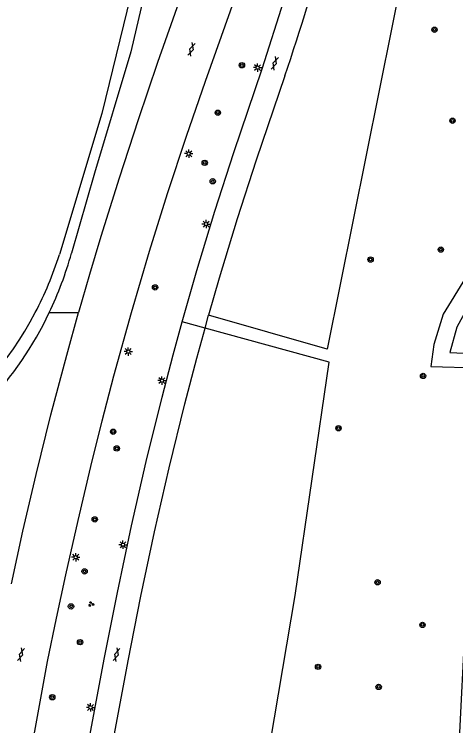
# Model space of a CAD drawing. Extents: x 131000 to 133014, y 396499 to 399001.
# Drawn here: x 131185.3 to 131251.5, y 397938.2 to 398044.7 of the extents above; entities that cross this region are included whole.
import ezdxf

# ---------------------------------------------------------------- set-up
doc = ezdxf.new("R2010")
doc.units = 0
for name, color, linetype in [('gg-knt-onverhard', 7, 'Continuous'), ('gg-knt-verharding', 7, 'Continuous'), ('gt-grn-groengrens', 7, 'Continuous'), ('gt-grn-weggrens', 7, 'Continuous'), ('gt-symb-boom', 7, 'Continuous'), ('gt-symb-gesloten verharding', 7, 'Continuous'), ('gt-symb-groenvak', 7, 'Continuous'), ('gt-symb-lichtmast', 7, 'Continuous')]:
    doc.layers.add(name, color=color, linetype=linetype)

# ---------------------------------------------------------------- blocks, each defined once
blk = doc.blocks.new('gt0-BOOM')
at = {"layer": 'gt-symb-boom'}
for radius in [0.4, 0.2]:
    blk.add_circle((0, 0), radius, dxfattribs=at)
blk = doc.blocks.new('gt0-LMAST')
at = {"layer": 'gt-symb-lichtmast'}
for p, q in [((-0.18, 0.17), (-0.45, 0.44)), ((-0.01, 0.25), (-0.01, 0.62)), ((0.17, 0.17), (0.44, 0.44)), ((-0.26, 0), (-0.63, 0)), ((-0.18, -0.18), (-0.45, -0.45)), ((-0.01, -0.25), (-0.01, -0.63)), ((0.44, -0.45), (0.17, -0.18)), ((0.24, 0), (0.62, 0))]:
    blk.add_line(p, q, dxfattribs=at)
blk.add_circle((-0.01, 0), 0.25, dxfattribs=at)
blk = doc.blocks.new('gt0-GESVH1')
at = {"layer": 'gt-symb-gesloten verharding'}
for p, q in [((-0.99, -0.26), (0.01, 0.24)), ((0.01, -0.26), (-0.99, 0.24)), ((0.01, 0.24), (1.01, -0.26)), ((1.01, 0.24), (0.01, -0.26))]:
    blk.add_line(p, q, dxfattribs=at)
blk = doc.blocks.new('gt0-GRVAK')
at = {"layer": 'gt-symb-groenvak'}
for p, q in [((-0.11, 0.19), (-0.23, 0.24)), ((-0.18, 0.15), (0.09, 0.15)), ((-0.09, 0.21), (-0.16, 0.32)), ((-0.05, 0.21), (-0.05, 0.39)), ((0, 0.21), (0.06, 0.32)), ((0.02, 0.19), (0.13, 0.24)), ((0.26, -0.05), (0.2, 0.06)), ((0.3, -0.05), (0.3, 0.13)), ((0.35, -0.05), (0.41, 0.06)), ((-0.24, -0.23), (-0.36, -0.18)), ((-0.32, -0.26), (-0.05, -0.26)), ((-0.23, -0.21), (-0.29, -0.09)), ((-0.18, -0.2), (-0.18, -0.02)), ((-0.14, -0.21), (-0.07, -0.09)), ((-0.12, -0.23), (0, -0.18)), ((0.24, -0.07), (0.12, -0.02)), ((0.17, -0.11), (0.44, -0.11)), ((0.37, -0.07), (0.49, -0.02))]:
    blk.add_line(p, q, dxfattribs=at)

msp = doc.modelspace()

# ---------------------------------------------------------------- linework, layer by layer
at = {"layer": 'gg-knt-onverhard'}
for points in [[(131212.44, 398089.86), (131209.71, 398076), (131198.46, 398029.79), (131192.08, 398008.68)], [(131213.92, 398088.93), (131211.26, 398075.47), (131202.79, 398039.03), (131197.35, 398020.9), (131193.89, 398008.89)]]:
    msp.add_lwpolyline(points, dxfattribs=at)
for centre, radius, start, end in [((131141.46, 398023.47), 54.42, 334.4486, 344.4605), ((131142.05, 398024.32), 52.41, 332.3497, 342.6393), ((131141.46, 398023.47), 54.42, 299.6768, 334.4499), ((131142.16, 398024.28), 52.29, 304.5357, 332.3374)]:
    msp.add_arc(centre, radius, start, end, dxfattribs=at)
at = {"layer": 'gg-knt-verharding'}
msp.add_line((131213.9, 397997.68), (131214.43, 397999.64), dxfattribs=at)
for points in [[(131168.64, 397830.04), (131174.07, 397858.87), (131190.32, 397947.77), (131191.64, 397954.28), (131193.03, 397960.77), (131194.88, 397968.89), (131196.81, 397976.99), (131198.48, 397983.78), (131200.24, 397990.54), (131202.86, 398000), (131205.57, 398009.21), (131208.3, 398017.83), (131211.15, 398026.42), (131213.97, 398034.65), (131219.3, 398049.71), (131221.57, 398056.62), (131223.41, 398062.78), (131225.1, 398068.98), (131226.24, 398073.75), (131227.26, 398078.54), (131228.61, 398085.21), (131229.87, 398091.9), (131234.21, 398114.22), (131238.37, 398133.91)], [(131220.58, 398084.09), (131220.01, 398081.21), (131218.42, 398073.94), (131216.72, 398067.48), (131214.86, 398061.07), (131213.32, 398056.18), (131211.66, 398051.33), (131206.8, 398037.46), (131203.9, 398028.87), (131201.04, 398020.15), (131198.3, 398011.39), (131196.61, 398005.7), (131194.96, 398000)], [(131210.48, 397998.61), (131210.86, 398000), (131212.66, 398006.3), (131215.35, 398015.17), (131218.2, 398023.98), (131222.46, 398036.51), (131225.7, 398046.67)], [(131225.87, 398035.43), (131221.58, 398022.84), (131218.71, 398014.02), (131216.01, 398005.15), (131214.43, 397999.64)], [(131184.92, 397959.39), (131186.62, 397967.29), (131188.58, 397975.75), (131190.82, 397984.7), (131193.19, 397993.62), (131194.96, 398000)], [(131177.04, 397832.34), (131198.8, 397948.11), (131200.77, 397958.11), (131202.89, 397968.07), (131205.1, 397977.72), (131207.47, 397987.33), (131209.13, 397993.67), (131210.48, 397998.61)], [(131185.7, 397858.91), (131202.4, 397947.86), (131204.3, 397957.55), (131206.35, 397967.2), (131208.54, 397976.79), (131210.88, 397986.34), (131212.66, 397993.18), (131213.9, 397997.68)]]:
    msp.add_lwpolyline(points, dxfattribs=at)
msp.add_arc((130739.16, 398198.17), 513.2, 341.5124, 343.9828, dxfattribs=at)
at = {"layer": 'gt-grn-groengrens'}
msp.add_line((131190.55, 398000), (131194.96, 398000), dxfattribs=at)
for points in [[(131244.74, 398093.26), (131250.46, 398090.85), (131248.95, 398079.71), (131247.24, 398075.31), (131247.89, 398068.39), (131246.86, 398060.65), (131243.88, 398052.67), (131232.18, 397994.55), (131214.43, 397999.64)], [(131273.19, 398031.18), (131265.15, 398023.04), (131264.38, 398022.15), (131252.94, 398005.19), (131249.57, 397999.78), (131248.21, 397995.21), (131247.73, 397991.96), (131254.79, 397991.72), (131251.95, 397935.16), (131243.66, 397935.35), (131241.6, 397932.93), (131237.21, 397926.66), (131232.8, 397914.66), (131232.15, 397910.02), (131231.11, 397898.58), (131236.48, 397898.46)], [(131269.24, 398023.93), (131265.9, 398020.52), (131254.23, 398002.56), (131251.64, 397997.84), (131250.6, 397994.05), (131253.77, 397993.86)], [(131185.7, 397858.91), (131199.86, 397856.25), (131206.51, 397863.93), (131209.11, 397876.74), (131214.26, 397890.52), (131218.66, 397901.86), (131223.28, 397911.52), (131221.81, 397924.56), (131227.43, 397957.68), (131232.51, 397992.57), (131213.9, 397997.68)]]:
    msp.add_lwpolyline(points, dxfattribs=at)
at = {"layer": 'gt-grn-weggrens'}
msp.add_line((131213.9, 397997.68), (131210.48, 397998.61), dxfattribs=at)

# ---------------------------------------------------------------- block references
at = {"layer": 'gt-symb-boom'}
for p in [(131248.29, 398042.36), (131219.43, 398037.04), (131215.82, 398029.93), (131250.98, 398028.73), (131213.85, 398022.43), (131215.05, 398019.66), (131249.23, 398009.43), (131238.71, 398007.95), (131206.42, 398003.78), (131246.57, 397990.53), (131200.14, 397982.17), (131233.9, 397982.7), (131200.68, 397979.67), (131197.38, 397969.05), (131195.86, 397961.27), (131239.76, 397959.63), (131193.82, 397956.03), (131246.49, 397953.25), (131195.17, 397950.67), (131230.84, 397946.98), (131239.92, 397943.97), (131191.02, 397942.43)]:
    msp.add_blockref('gt0-BOOM', p, dxfattribs=at)
at = {"layer": 'gt-symb-gesloten verharding'}
for p, rotation in [((131211.85, 398039.41), 71.76430853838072), ((131224.33, 398037.33), 71.76430853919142), ((131186.31, 397948.81), 74.15691788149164), ((131200.62, 397948.81), 74.15691788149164)]:
    msp.add_blockref('gt0-GESVH1', p, dxfattribs=dict(at, rotation=rotation))
at = {"layer": 'gt-symb-groenvak'}
msp.add_blockref('gt0-GRVAK', (131196.83, 397956.39), dxfattribs=at)
at = {"layer": 'gt-symb-lichtmast'}
for p in [(131221.79, 398036.68), (131211.48, 398023.8), (131214.07, 398013.27), (131202.41, 397994.17), (131207.45, 397989.82), (131201.62, 397965.25), (131194.54, 397963.39), (131196.75, 397940.9)]:
    msp.add_blockref('gt0-LMAST', p, dxfattribs=at)

doc.saveas('drawing.dxf')
